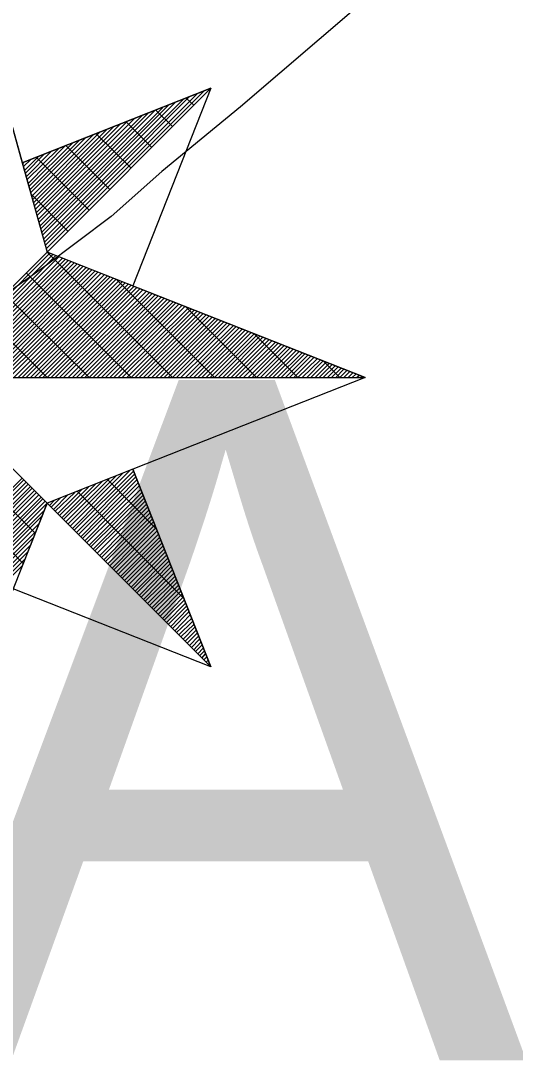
# Model space of a CAD drawing. Extents: x -729889 to -691139, y -995431 to -974354.
# Drawn here: x -725484.538 to -725483.084, y -978438.896 to -978435.812 of the extents above; entities that cross this region are included whole.
import ezdxf

# ---------------------------------------------------------------- set-up
doc = ezdxf.new("R2010")
doc.units = 0
for name, color, linetype in [('Atributy', 7, 'Continuous'), ('Skutečně zaměřené kabelové vedení', 7, 'Continuous'), ('Světelný bod se zemním svítidlem', 7, 'Continuous')]:
    doc.layers.add(name, color=color, linetype=linetype)

# ---------------------------------------------------------------- blocks, each defined once
blk = doc.blocks.new('Světlo')
at = {"layer": 'Světelný bod se zemním svítidlem'}
for p, q in [((0, 1.6939), (0.3687, 0.3687)), ((0, 1.6939), (0.2957, 0.6313)), ((0.8504, 0.8504), (0.2957, 0.6313)), ((0.2957, 0.6313), (0.8504, 0.8504)), ((0.3635, 0.3878), (0.8087, 0.833)), ((0.367, 0.3791), (0.8296, 0.8417)), ((0.3687, 0.3687), (0.8504, 0.8504)), ((0.8504, 0.8504), (0.3687, 0.3687)), ((0.8504, 0.8504), (0.6209, 0.2696)), ((0.353, 0.4261), (0.727, 0.8017)), ((0.3548, 0.4174), (0.7478, 0.8104)), ((0.3583, 0.407), (0.7687, 0.8174)), ((0.3617, 0.3983), (0.7878, 0.8261)), ((0.8, 0.8), (0.7774, 0.8209)), ((0.3443, 0.4557), (0.6661, 0.7774)), ((0.3478, 0.4452), (0.687, 0.7861)), ((0.3496, 0.4365), (0.7078, 0.793)), ((0.7374, 0.7374), (0.6887, 0.7861)), ((0.3339, 0.4939), (0.5861, 0.7461)), ((0.3374, 0.4852), (0.6052, 0.753)), ((0.3391, 0.4748), (0.6261, 0.7617)), ((0.3426, 0.4643), (0.647, 0.7687)), ((0.6765, 0.6765), (0.6017, 0.7513)), ((0.3235, 0.5322), (0.5043, 0.713)), ((0.327, 0.5235), (0.5252, 0.7217)), ((0.3287, 0.513), (0.5443, 0.7287)), ((0.3322, 0.5043), (0.5652, 0.7374)), ((0.6157, 0.6157), (0.513, 0.7165)), ((0.313, 0.5704), (0.4226, 0.6817)), ((0.3148, 0.5617), (0.4435, 0.6887)), ((0.3183, 0.5513), (0.4643, 0.6974)), ((0.32, 0.5426), (0.4835, 0.7061)), ((0.553, 0.553), (0.4243, 0.6817)), ((0.3026, 0.6087), (0.3426, 0.6487)), ((0.3043, 0.6), (0.3617, 0.6574)), ((0.3078, 0.5896), (0.3826, 0.6661)), ((0.3096, 0.5809), (0.4035, 0.673)), ((0.2957, 0.6313), (0.3687, 0.3687)), ((0.2974, 0.6278), (0.3009, 0.633)), ((0.2991, 0.6191), (0.3217, 0.6417)), ((0.4922, 0.4922), (0.3374, 0.647)), ((0.4313, 0.4296), (0.3217, 0.5391)), ((0.3687, 0.3687), (0, 0)), ((0.3687, 0.3687), (0, 0)), ((0, 0), (0.3687, 0.3687)), ((0.0122, 0), (0.3774, 0.3652)), ((0.0243, 0), (0.3861, 0.3617)), ((0.0365, 0), (0.3948, 0.3583)), ((0.0487, 0), (0.4035, 0.3548)), ((0.0609, 0), (0.4139, 0.3513)), ((0.073, 0), (0.4226, 0.3478)), ((0.0852, 0), (0.4313, 0.3443)), ((0.0991, 0), (0.44, 0.3409)), ((1.3043, 0), (0.3687, 0.3687)), ((0.7374, 0), (0.3687, 0.3687)), ((0.1113, 0), (0.4487, 0.3374)), ((0.1235, 0), (0.4574, 0.3339)), ((0.1357, 0), (0.4661, 0.3304)), ((0.1478, 0), (0.4748, 0.327)), ((0.16, 0), (0.4835, 0.3235)), ((0.1722, 0), (0.4922, 0.32)), ((0.1843, 0), (0.5009, 0.3165)), ((0.1965, 0), (0.5096, 0.313)), ((0.2087, 0), (0.5183, 0.3096)), ((0.2209, 0), (0.527, 0.3061)), ((0.233, 0), (0.5374, 0.3026)), ((0.2452, 0), (0.5461, 0.2991)), ((0.2574, 0), (0.5548, 0.2957)), ((0.2713, 0), (0.5635, 0.2922)), ((0.2835, 0), (0.5722, 0.2887)), ((0.2957, 0), (0.5809, 0.2852)), ((0.6157, 0), (0.3078, 0.3078)), ((0.3078, 0), (0.5896, 0.2817)), ((0.32, 0), (0.5983, 0.2783)), ((0.8609, 0), (0.5722, 0.2887)), ((0.3322, 0), (0.607, 0.2748)), ((0.3443, 0), (0.6157, 0.2713)), ((0.3565, 0), (0.6243, 0.2678)), ((0.3687, 0), (0.633, 0.2643)), ((0.3809, 0), (0.6417, 0.2609)), ((0.393, 0), (0.6504, 0.2574)), ((0.4052, 0), (0.6609, 0.2539)), ((0.4174, 0), (0.6696, 0.2504)), ((0.4313, 0), (0.6783, 0.247)), ((0.6209, 0.2696), (1.3043, 0)), ((0.4922, 0), (0.2452, 0.2452)), ((0.4435, 0), (0.687, 0.2435)), ((0.4557, 0), (0.6957, 0.24)), ((0.4678, 0), (0.7043, 0.2365)), ((0.48, 0), (0.713, 0.233)), ((0.4922, 0), (0.7217, 0.2296)), ((0.5043, 0), (0.7304, 0.2261)), ((0.5165, 0), (0.7391, 0.2226)), ((0.5287, 0), (0.7478, 0.2191)), ((0.5409, 0), (0.7565, 0.2157)), ((0.553, 0), (0.7652, 0.2122)), ((0.5652, 0), (0.7739, 0.2087)), ((0.5774, 0), (0.7843, 0.2052)), ((0.5896, 0), (0.793, 0.2017)), ((0.6035, 0), (0.8017, 0.1983)), ((0.6157, 0), (0.8104, 0.1948)), ((0.6278, 0), (0.8191, 0.1913)), ((0.64, 0), (0.8278, 0.1878)), ((0.9843, 0), (0.7757, 0.2087)), ((0.3687, 0), (0.1843, 0.1843)), ((0.6522, 0), (0.8365, 0.1843)), ((0.6643, 0), (0.8452, 0.1809)), ((0.6765, 0), (0.8539, 0.1774)), ((0.6887, 0), (0.8626, 0.1739)), ((0.7009, 0), (0.8713, 0.1704)), ((0.713, 0), (0.88, 0.167)), ((0.7252, 0), (0.8887, 0.1635)), ((0.7374, 0), (0.8974, 0.16)), ((0.7496, 0), (0.9061, 0.1565)), ((0.7617, 0), (0.9165, 0.153)), ((0.7757, 0), (0.9252, 0.1496)), ((0.7878, 0), (0.9339, 0.1461)), ((0.8, 0), (0.9426, 0.1426)), ((0.8122, 0), (0.9513, 0.1391)), ((0.8243, 0), (0.96, 0.1357)), ((0.8365, 0), (0.9687, 0.1322)), ((0.8487, 0), (0.9774, 0.1287)), ((0.8609, 0), (0.9861, 0.1252)), ((1.1061, 0), (0.9774, 0.1287)), ((0.873, 0), (0.9948, 0.1217)), ((0.8852, 0), (1.0035, 0.1183)), ((0.8974, 0), (1.0122, 0.1148)), ((0.9096, 0), (1.0209, 0.1113)), ((0.9217, 0), (1.0296, 0.1078)), ((0.9339, 0), (1.04, 0.1043)), ((0.9461, 0), (1.0487, 0.1009)), ((0.96, 0), (1.0574, 0.0974)), ((0.9722, 0), (1.0661, 0.0939)), ((0.9843, 0), (1.0748, 0.0904)), ((0.9965, 0), (1.0835, 0.087)), ((1.0087, 0), (1.0922, 0.0835)), ((1.0209, 0), (1.1009, 0.08)), ((1.033, 0), (1.1096, 0.0765)), ((1.0452, 0), (1.1183, 0.073)), ((1.0574, 0), (1.127, 0.0696)), ((1.0696, 0), (1.1357, 0.0661)), ((1.0817, 0), (1.1443, 0.0626)), ((1.0939, 0), (1.153, 0.0591)), ((1.1061, 0), (1.1635, 0.0557)), ((1.1183, 0), (1.1722, 0.0522)), ((1.1322, 0), (1.1809, 0.0487)), ((1.1443, 0), (1.1896, 0.0452)), ((1.1565, 0), (1.1983, 0.0417)), ((1.1687, 0), (1.207, 0.0383)), ((1.2296, 0), (1.1809, 0.0487)), ((1.1809, 0), (1.2157, 0.0348)), ((1.193, 0), (1.2243, 0.0313)), ((-1.3043, 0), (1.3043, 0)), ((0.3687, -0.3687), (0, 0)), ((0, 0), (1.3043, 0)), ((0.3687, -0.3687), (0, 0)), ((0.3687, -0.3687), (0, 0)), ((1.3043, 0), (0.6209, -0.2696)), ((1.2052, 0), (1.233, 0.0278)), ((1.2174, 0), (1.2417, 0.0243)), ((1.2296, 0), (1.2504, 0.0209)), ((1.2417, 0), (1.2591, 0.0174)), ((1.2539, 0), (1.2678, 0.0139)), ((1.2661, 0), (1.2765, 0.0104)), ((1.2783, 0), (1.287, 0.007)), ((1.2904, 0), (1.2957, 0.0035)), ((1.3043, 0), (1.3043, 0)), ((0.3339, -0.4574), (0, -0.1235)), ((0.2991, -0.5461), (0, -0.2452)), ((0.6209, -0.2696), (0.3687, -0.3687)), ((0.4435, -0.4435), (0.6122, -0.273)), ((0.4487, -0.4487), (0.6226, -0.2748)), ((0.8504, -0.8504), (0.6209, -0.2696)), ((0.6209, -0.2696), (0.8504, -0.8504)), ((0, -0.5896), (0.2957, -0.2957)), ((0, -0.6017), (0.3009, -0.3009)), ((0, -0.6157), (0.3078, -0.3078)), ((0.4174, -0.4174), (0.5322, -0.3043)), ((0.4243, -0.4243), (0.5513, -0.2974)), ((0.4313, -0.4296), (0.5722, -0.2887)), ((0.4365, -0.4365), (0.593, -0.28)), ((0.4557, -0.4557), (0.6261, -0.2835)), ((0.4609, -0.4609), (0.6296, -0.2922)), ((0.4678, -0.4678), (0.633, -0.3009)), ((0.6887, -0.4435), (0.5461, -0.2991)), ((0, -0.6278), (0.313, -0.313)), ((0, -0.64), (0.32, -0.32)), ((0, -0.6522), (0.3252, -0.3252)), ((0, -0.6643), (0.3322, -0.3322)), ((0, -0.6765), (0.3374, -0.3374)), ((0.393, -0.393), (0.4504, -0.3374)), ((0.4, -0.4), (0.4713, -0.3287)), ((0.4052, -0.4052), (0.4904, -0.3217)), ((0.4122, -0.4122), (0.5113, -0.313)), ((0.7687, -0.647), (0.4574, -0.3339)), ((0.473, -0.473), (0.6365, -0.3096)), ((0.48, -0.48), (0.64, -0.3183)), ((0.4852, -0.4852), (0.6435, -0.3287)), ((0.4922, -0.4922), (0.647, -0.3374)), ((0, -0.6887), (0.3443, -0.3443)), ((0, -0.7009), (0.3513, -0.3513)), ((0, -0.713), (0.3565, -0.3565)), ((0, -0.7252), (0.3635, -0.3635)), ((0, -1.3043), (0.3687, -0.3687)), ((0, -1.3043), (0.3687, -0.3687)), ((0, -0.7374), (0.3687, -0.3687)), ((0.3687, -0.3687), (0.2696, -0.6209)), ((0.3687, -0.3687), (0.8504, -0.8504)), ((0.3687, -0.3687), (0.8504, -0.8504)), ((0.3757, -0.3757), (0.3896, -0.3617)), ((0.3809, -0.3809), (0.4087, -0.353)), ((0.3878, -0.3878), (0.4296, -0.3443)), ((0.4974, -0.4974), (0.6504, -0.3461)), ((0.5043, -0.5043), (0.6539, -0.3548)), ((0.5096, -0.5096), (0.6574, -0.3635)), ((0, -0.7496), (0.3617, -0.3896)), ((0.5165, -0.5165), (0.6609, -0.3722)), ((0.5235, -0.5235), (0.6643, -0.3809)), ((0.5287, -0.5287), (0.6678, -0.3896)), ((0.5357, -0.5357), (0.6713, -0.3983)), ((0, -0.7617), (0.353, -0.4087)), ((0, -0.7739), (0.3443, -0.4296)), ((0.5409, -0.5409), (0.6748, -0.407)), ((0.5478, -0.5478), (0.6783, -0.4157)), ((0.553, -0.553), (0.6817, -0.4243)), ((0, -0.7878), (0.3374, -0.4504)), ((0.56, -0.56), (0.6852, -0.433)), ((0.5652, -0.5652), (0.6887, -0.4417)), ((0.5722, -0.5722), (0.6922, -0.4504)), ((0.5774, -0.5774), (0.6957, -0.4609)), ((0, -0.8), (0.3287, -0.4696)), ((0, -0.8122), (0.3217, -0.4904)), ((0.5843, -0.5843), (0.6991, -0.4696)), ((0.5896, -0.5896), (0.7026, -0.4783)), ((0.5965, -0.5965), (0.7061, -0.487)), ((0, -0.8243), (0.313, -0.5113)), ((0.6035, -0.6017), (0.7096, -0.4957)), ((0.6087, -0.6087), (0.713, -0.5043)), ((0.6157, -0.6157), (0.7165, -0.513)), ((0.6209, -0.6209), (0.72, -0.5217)), ((0, -0.8365), (0.3043, -0.5322)), ((0, -0.8487), (0.2974, -0.5513)), ((0.6278, -0.6278), (0.7235, -0.5304)), ((0.633, -0.633), (0.727, -0.5391)), ((0.64, -0.64), (0.7304, -0.5478)), ((0.6452, -0.6452), (0.7339, -0.5565)), ((0.6522, -0.6522), (0.7374, -0.5652)), ((0.6574, -0.6574), (0.7409, -0.5757)), ((0.6643, -0.6643), (0.7443, -0.5843)), ((0.6696, -0.6696), (0.7478, -0.593)), ((0.6765, -0.6765), (0.7513, -0.6017)), ((0.6817, -0.6817), (0.7548, -0.6104)), ((0.8504, -0.8504), (0.2696, -0.6209)), ((0.6887, -0.6887), (0.7583, -0.6191)), ((0.6957, -0.6957), (0.7617, -0.6278)), ((0.7009, -0.7009), (0.7652, -0.6365)), ((0.7078, -0.7078), (0.7687, -0.6452)), ((0.713, -0.713), (0.7722, -0.6539)), ((0.72, -0.72), (0.7757, -0.6626)), ((0.7252, -0.7252), (0.7791, -0.6713)), ((0.7322, -0.7322), (0.7826, -0.68)), ((0.7374, -0.7374), (0.7861, -0.6887)), ((0.7443, -0.7443), (0.7896, -0.6974)), ((0.7496, -0.7496), (0.793, -0.7078)), ((0.7565, -0.7565), (0.7965, -0.7165)), ((0.7617, -0.7617), (0.8, -0.7252)), ((0.7687, -0.7687), (0.8035, -0.7339)), ((0.7757, -0.7739), (0.807, -0.7426)), ((0.7809, -0.7809), (0.8104, -0.7513)), ((0.7878, -0.7878), (0.8139, -0.76)), ((0.793, -0.793), (0.8174, -0.7687)), ((0.8, -0.8), (0.8209, -0.7774)), ((0.8052, -0.8052), (0.8243, -0.7861)), ((0.8122, -0.8122), (0.8278, -0.7948)), ((0.8174, -0.8174), (0.8313, -0.8035)), ((0.8243, -0.8243), (0.8348, -0.8122)), ((0.8296, -0.8296), (0.8383, -0.8209)), ((0.8365, -0.8365), (0.8417, -0.8313)), ((0.8417, -0.8417), (0.8452, -0.84)), ((0.8487, -0.8487), (0.8487, -0.8487))]:
    blk.add_line(p, q, dxfattribs=at)

msp = doc.modelspace()

# ---------------------------------------------------------------- linework, layer by layer
at = {"layer": 'Skutečně zaměřené kabelové vedení'}
msp.add_lwpolyline([(-725481.535, -978434.3596), (-725481.585, -978434.2448), (-725481.6016, -978434.1787), (-725481.6346, -978434.2117), (-725481.6594, -978434.2448), (-725481.8661, -978434.3854), (-725481.9902, -978434.468), (-725482.2299, -978434.6499), (-725482.3622, -978434.7492), (-725482.6103, -978434.9476), (-725483.3131, -978435.5677), (-725483.8919, -978436.0638), (-725484.1234, -978436.254), (-725484.2722, -978436.3863), (-725484.4706, -978436.5351), (-725484.8878, -978436.8319)], dxfattribs=at)

# ---------------------------------------------------------------- block references
at = {"layer": 'Světelný bod se zemním svítidlem', "xscale": 1.0005800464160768, "yscale": 1.0005800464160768}
msp.add_blockref('Světlo', (-725484.83, -978436.86), dxfattribs=at)

# ---------------------------------------------------------------- texts
at = {"layer": 'Atributy'}
msp.add_text('A-0198', height=2, dxfattribs=at).set_placement((-725484.83, -978438.8676))

doc.saveas('drawing.dxf')
